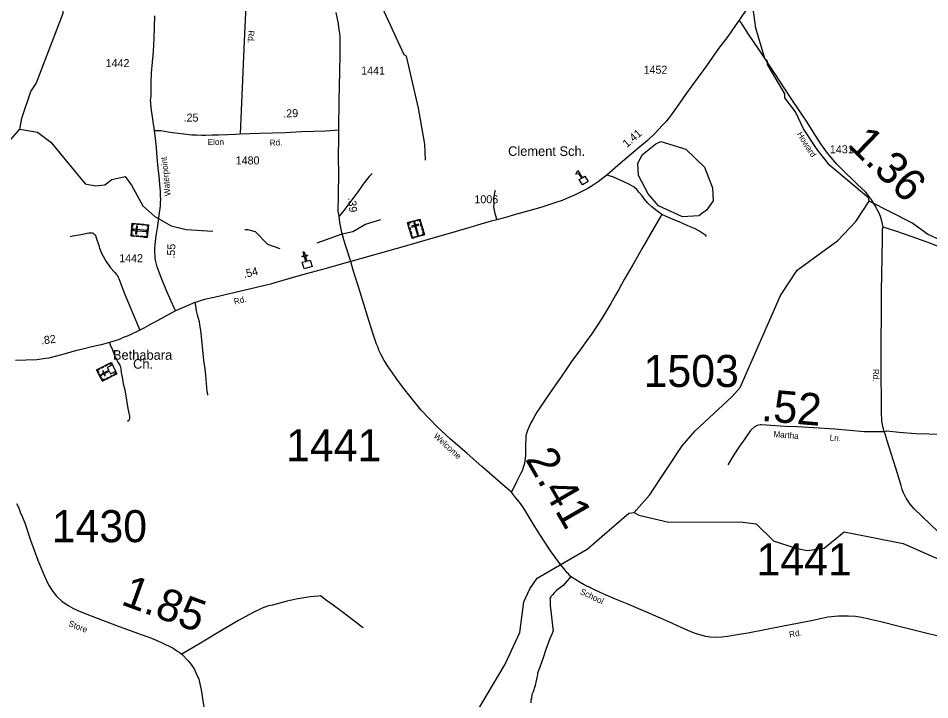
# Model space of a CAD drawing. Extents: x 2093524 to 2270757, y 289120 to 570408.
# Drawn here: x 2114120 to 2128353, y 485292 to 495932 of the extents above; entities that cross this region are included whole.
import ezdxf

# ---------------------------------------------------------------- set-up
doc = ezdxf.new("R2010")
doc.units = 0
for name, color, linetype in [('Exist Cultural Cemetery CELL', 7, 'Continuous'), ('Exist Cultural Church CELL', 7, 'Continuous'), ('Exist Cultural Church with Cemetery CELL', 7, 'Continuous'), ('Exist Cultural Church with Cemetery Label', 7, 'Continuous'), ('Exist Cultural Educational Facility High CELL', 7, 'Continuous'), ('Exist Cultural Educational Facility High Label', 7, 'Continuous'), ('Exist Hydrographic Creek Single Shore', 7, 'Continuous'), ('Exist Hydrographic Misc Water Feature', 7, 'Continuous'), ('Exist Hydrographic Pond Under 1500 Sq Ft', 7, 'Continuous'), ('Exist Road Non-System Type 51', 7, 'Continuous'), ('Exist Road Secondary Mileage Hundredths English Label', 7, 'Continuous'), ('Exist Road Secondary Type 51 Attributed', 7, 'Continuous'), ('Exist Road Secondary Type 51 Label', 7, 'Continuous'), ('Exist Road Secondary Type 51 Number Label', 7, 'Continuous')]:
    doc.layers.add(name, color=color, linetype=linetype)

msp = doc.modelspace()

# ---------------------------------------------------------------- linework, layer by layer
at = {"layer": 'Exist Cultural Cemetery CELL'}
for points in [[(2120201, 492740), (2120392, 492796), (2120463, 492551), (2120272, 492496)], [(2120213, 492699), (2120224, 492702), (2120215, 492733), (2120254, 492744), (2120251, 492755), (2120201, 492740)], [(2120272, 492761), (2120322, 492776), (2120325, 492765), (2120275, 492750)], [(2120314, 492743), (2120296, 492737), (2120352, 492543), (2120370, 492548)], [(2120404, 492754), (2120393, 492751), (2120384, 492782), (2120345, 492771), (2120342, 492781), (2120392, 492796)], [(2115882, 492533), (2115901, 492731), (2116155, 492707), (2116135, 492509)], [(2115889, 492607), (2115894, 492659), (2115905, 492657), (2115900, 492606)], [(2115944, 492727), (2115943, 492716), (2115911, 492719), (2115907, 492679), (2115896, 492680), (2115901, 492731)], [(2115922, 492639), (2115920, 492620), (2116122, 492601), (2116124, 492619)], [(2115954, 492567), (2115972, 492565), (2115984, 492683), (2115965, 492684)], [(2116016, 492709), (2115973, 492713), (2115974, 492724), (2116017, 492720)], [(2116082, 492702), (2116038, 492707), (2116040, 492718), (2116083, 492714)], [(2116151, 492674), (2116140, 492675), (2116142, 492697), (2116102, 492701), (2116103, 492712), (2116155, 492707)], [(2116130, 492567), (2116138, 492651), (2116149, 492650), (2116141, 492566)], [(2120233, 492628), (2120221, 492669), (2120232, 492672), (2120244, 492631)], [(2120252, 492563), (2120240, 492605), (2120251, 492608), (2120263, 492566)], [(2120259, 492686), (2120264, 492669), (2120377, 492701), (2120372, 492719)], [(2120413, 492681), (2120401, 492723), (2120412, 492726), (2120424, 492684)], [(2120432, 492618), (2120420, 492659), (2120431, 492662), (2120443, 492621)], [(2120431, 492542), (2120428, 492553), (2120449, 492559), (2120438, 492598), (2120448, 492601), (2120463, 492551)], [(2115925, 492529), (2115926, 492540), (2115894, 492543), (2115898, 492584), (2115887, 492585), (2115882, 492533)], [(2115999, 492522), (2115956, 492526), (2115957, 492537), (2116000, 492533)], [(2116066, 492515), (2116023, 492520), (2116024, 492531), (2116067, 492527)], [(2116139, 492542), (2116127, 492543), (2116125, 492521), (2116085, 492525), (2116084, 492514), (2116135, 492509)], [(2120303, 492505), (2120300, 492516), (2120279, 492510), (2120268, 492549), (2120257, 492546), (2120272, 492496)], [(2120324, 492523), (2120405, 492547), (2120408, 492536), (2120327, 492512)]]:
    msp.add_lwpolyline(points, close=True, dxfattribs=at)
at = {"layer": 'Exist Cultural Church CELL'}
msp.add_lwpolyline([(2118555, 492121), (2118610, 492136), (2118589, 492210), (2118559, 492201), (2118554, 492217), (2118585, 492225), (2118569, 492283), (2118584, 492287), (2118600, 492230), (2118631, 492238), (2118636, 492223), (2118605, 492214), (2118625, 492141), (2118681, 492156), (2118709, 492054), (2118584, 492019)], close=True, dxfattribs=at)
at = {"layer": 'Exist Cultural Church with Cemetery CELL'}
for points in [[(2115436, 490265), (2115344, 490441), (2115570, 490559), (2115662, 490382)], [(2115382, 490461), (2115388, 490451), (2115359, 490436), (2115378, 490400), (2115368, 490395), (2115344, 490441)], [(2115453, 490485), (2115414, 490465), (2115409, 490475), (2115447, 490495)], [(2115642, 490420), (2115590, 490520), (2115510, 490478), (2115533, 490433), (2115461, 490395), (2115446, 490425), (2115436, 490420), (2115451, 490390), (2115414, 490371), (2115419, 490361), (2115456, 490380), (2115472, 490351), (2115481, 490356), (2115466, 490385), (2115538, 490423), (2115561, 490378)], [(2115511, 490515), (2115473, 490495), (2115467, 490505), (2115506, 490525)], [(2115585, 490529), (2115575, 490524), (2115565, 490543), (2115529, 490525), (2115524, 490535), (2115570, 490559)], [(2115402, 490330), (2115378, 490376), (2115388, 490382), (2115412, 490336)], [(2115474, 490285), (2115469, 490295), (2115440, 490280), (2115422, 490316), (2115412, 490311), (2115436, 490265)], [(2115540, 490319), (2115502, 490299), (2115496, 490309), (2115535, 490329)], [(2115600, 490350), (2115561, 490330), (2115556, 490340), (2115594, 490360)], [(2115646, 490411), (2115636, 490406), (2115646, 490386), (2115610, 490368), (2115616, 490358), (2115662, 490382)]]:
    msp.add_lwpolyline(points, close=True, dxfattribs=at)
at = {"layer": 'Exist Cultural Educational Facility High CELL'}
msp.add_lwpolyline([(2122930, 493329), (2122879, 493413), (2122918, 493437), (2122879, 493501), (2122826, 493497), (2122859, 493552), (2122926, 493442), (2122966, 493466), (2123017, 493382)], close=True, dxfattribs=at)
at = {"layer": 'Exist Hydrographic Creek Single Shore'}
for points in [[(2114146, 494202), (2114179, 494369), (2114318, 494786), (2114401, 494912), (2114821, 496013), (2114837, 496281), (2114770, 496414), (2114768, 496663), (2115042, 497081), (2115041, 497271), (2114743, 497947)], [(2120477, 493716), (2120470, 493964), (2120368, 494530), (2120181, 495338), (2120147, 495361), (2119626, 496493), (2119641, 496877), (2119690, 497043), (2119781, 497192), (2119972, 497385), (2120238, 497570), (2120413, 497636), (2120787, 497714), (2121253, 497714), (2121612, 497651), (2122030, 497479), (2122397, 497245), (2122664, 497138), (2122889, 497124), (2123580, 497169)], [(2112230, 494119), (2112647, 494078), (2113348, 493841), (2113639, 493858), (2113864, 493935), (2113997, 494028), (2114146, 494202)], [(2114146, 494202), (2114421, 494154), (2114630, 493996), (2115166, 493348), (2115325, 493316), (2115474, 493332), (2115582, 493415), (2115790, 493461), (2115891, 493327), (2116067, 493002), (2116251, 492838), (2116510, 492688), (2116744, 492631), (2117157, 492609)], [(2118786, 492424), (2119177, 492566), (2119343, 492602), (2119543, 492719), (2119784, 492792)], [(2117657, 492631), (2117702, 492635), (2117819, 492603), (2118011, 492402), (2118203, 492336)], [(2121100, 483194), (2121153, 484420), (2121128, 484552), (2121127, 484778), (2121192, 484951), (2121722, 485846), (2121953, 486340), (2122017, 486821), (2122108, 487022), (2122224, 487190), (2123005, 487644), (2123653, 488205), (2123736, 488213)]]:
    msp.add_lwpolyline(points, dxfattribs=at)
at = {"layer": 'Exist Hydrographic Misc Water Feature'}
for points in [[(2127405, 493077), (2127396, 493126), (2126795, 493633), (2126594, 493880), (2126384, 494206), (2126258, 494471), (2126090, 494688), (2126090, 494753), (2125821, 495211), (2125821, 495260), (2125779, 495304), (2125636, 495776), (2125592, 496118), (2125624, 496426), (2125740, 496735), (2126080, 497102), (2126570, 497296), (2127095, 497334), (2127637, 497251), (2128221, 497062), (2128546, 496915)], [(2123736, 488213), (2123976, 488487), (2124489, 489258), (2124688, 489490), (2125269, 490026), (2125393, 490168), (2126020, 491605), (2126285, 491997), (2126916, 492460), (2127198, 492759), (2127405, 493077)], [(2128766, 492351), (2128316, 492563), (2128073, 492739), (2127405, 493077)], [(2123736, 488213), (2123811, 488172), (2124278, 488065), (2125394, 488068), (2125644, 488037), (2125912, 487773), (2126262, 487657), (2126437, 487624), (2126704, 487658), (2127019, 487911), (2127937, 487732), (2128814, 487344)]]:
    msp.add_lwpolyline(points, dxfattribs=at)
at = {"layer": 'Exist Hydrographic Pond Under 1500 Sq Ft'}
msp.add_lwpolyline([(2124490, 492830), (2124115, 493005), (2123956, 493188), (2123804, 493477), (2123795, 493671), (2123870, 493804), (2124077, 493970), (2124152, 494005), (2124544, 493889), (2124837, 493607), (2124963, 493283), (2124973, 493083), (2124865, 492934), (2124749, 492848), (2124490, 492830)], dxfattribs=at)
at = {"layer": 'Exist Road Non-System Type 51'}
for points in [[(2119646, 493510), (2119602, 493462), (2119516, 493358), (2119440, 493243), (2119344, 493115), (2119266, 493012), (2119190, 492909), (2119133, 492842)], [(2124168, 492869), (2124113, 492910), (2124012, 492986), (2123953, 493047), (2123896, 493112), (2123861, 493158), (2123812, 493217), (2123779, 493256), (2123739, 493292), (2123666, 493335), (2123557, 493387), (2123404, 493458), (2123312, 493483)], [(2121568, 493240), (2121562, 493226), (2121553, 493186), (2121544, 493116), (2121542, 493089), (2121546, 493022), (2121542, 492987), (2121564, 492882), (2121591, 492784)], [(2124168, 492869), (2124142, 492824), (2123993, 492566), (2123855, 492332), (2123717, 492083), (2123583, 491851), (2123497, 491699), (2123445, 491609), (2123373, 491479), (2123297, 491350), (2123231, 491243), (2123153, 491126), (2123071, 491000), (2122999, 490901), (2122911, 490778), (2122760, 490571), (2122676, 490446), (2122598, 490332), (2122522, 490223), (2122350, 489972), (2122266, 489851), (2122218, 489780), (2122155, 489667), (2122126, 489615), (2122097, 489558), (2122074, 489496), (2122055, 489449), (2122046, 489413), (2122043, 489233), (2122043, 489111), (2122032, 489023), (2122027, 488979), (2122012, 488933), (2121987, 488864), (2121964, 488818), (2121900, 488695), (2121820, 488531)], [(2124869, 492526), (2124855, 492542), (2124746, 492610), (2124681, 492647), (2124573, 492693), (2124438, 492751), (2124323, 492801), (2124168, 492869)], [(2128767, 492291), (2128747, 492298), (2128604, 492334), (2128476, 492374), (2128313, 492433), (2128226, 492468), (2127974, 492557), (2127823, 492609), (2127623, 492670)], [(2114935, 492526), (2114975, 492537), (2115100, 492557), (2115222, 492579), (2115250, 492580), (2115268, 492580), (2115274, 492580), (2115288, 492576), (2115302, 492568), (2115326, 492543), (2115333, 492521), (2115379, 492382), (2115390, 492340), (2115427, 492256), (2115493, 492135), (2115561, 492035), (2115622, 491968), (2115661, 491926), (2115671, 491906), (2115681, 491887), (2115690, 491867), (2115721, 491787), (2115777, 491646), (2116017, 491064)], [(2116880, 491492), (2116886, 491444), (2116898, 491366), (2116915, 491303), (2116930, 491249), (2116943, 491197), (2116953, 491143), (2116965, 491056), (2116983, 490912), (2117000, 490748), (2117013, 490590), (2117026, 490520), (2117033, 490461), (2117045, 490355), (2117057, 490227), (2117067, 490105), (2117077, 490069), (2117078, 490047)], [(2115548, 490868), (2115563, 490818), (2115586, 490771), (2115619, 490683), (2115630, 490646), (2115649, 490614), (2115677, 490562), (2115698, 490531), (2115706, 490515), (2115712, 490501), (2115723, 490457), (2115730, 490399), (2115746, 490297), (2115759, 490223), (2115783, 490128), (2115813, 489968), (2115833, 489841), (2115859, 489717), (2115858, 489691), (2115858, 489673), (2115852, 489661), (2115845, 489649), (2115827, 489635)], [(2122744, 487216), (2122727, 487188), (2122693, 487149), (2122629, 487078), (2122526, 486995), (2122492, 486966), (2122455, 486925), (2122441, 486907), (2122438, 486897), (2122420, 486875), (2122424, 486853), (2122428, 486761), (2122440, 486635), (2122458, 486491), (2122470, 486398), (2122472, 486374), (2122469, 486355), (2122457, 486325), (2122417, 486231), (2122359, 486078), (2122315, 485947), (2122264, 485800), (2122230, 485706), (2122226, 485681), (2122222, 485661), (2122204, 485569), (2122196, 485533), (2122187, 485497), (2122160, 485414), (2122141, 485372), (2122132, 485314), (2122126, 485294), (2122123, 485246)], [(2119514, 486413), (2119492, 486426), (2119403, 486491), (2119287, 486581), (2119178, 486663), (2119040, 486767), (2118935, 486843), (2118860, 486898), (2118842, 486912), (2118810, 486911), (2118678, 486901), (2118459, 486862), (2118321, 486833), (2118184, 486795), (2118090, 486769), (2118030, 486756), (2117927, 486721), (2117776, 486650), (2117560, 486527), (2117319, 486387), (2116964, 486175), (2116677, 486002)]]:
    msp.add_lwpolyline(points, dxfattribs=at)
at = {"layer": 'Exist Road Secondary Type 51 Attributed'}
for points in [[(2116607, 497543), (2116894, 497496), (2117106, 497457), (2117273, 497432), (2117487, 497401), (2117523, 497394), (2117551, 497389), (2117597, 497381), (2117634, 497372), (2117674, 497360), (2117686, 497355), (2117702, 497340), (2117710, 497328), (2117712, 497309), (2117715, 497283), (2117712, 497205), (2117704, 496989), (2117688, 496468), (2117650, 495574), (2117586, 494126)], [(2125977, 496857), (2125951, 496827), (2125904, 496770), (2125830, 496665), (2125772, 496572), (2125685, 496406), (2125640, 496320), (2125591, 496229), (2125498, 496079), (2125377, 495901)], [(2119124, 494190), (2119130, 494660), (2119141, 495088), (2119145, 495370), (2119148, 495498), (2119149, 495590), (2119146, 495644), (2119143, 495696), (2119134, 495748), (2119121, 495846), (2119106, 495922), (2119086, 496021)], [(2116249, 494180), (2116202, 494498), (2116192, 494589), (2116189, 494623), (2116187, 494647), (2116191, 494677), (2116194, 494718), (2116198, 494860), (2116198, 494930), (2116202, 495076), (2116205, 495138), (2116210, 495190), (2116234, 495412), (2116245, 495618), (2116253, 495967)], [(2125377, 495901), (2125314, 495814), (2125199, 495646), (2125054, 495458), (2124867, 495191), (2124736, 495013), (2124638, 494875), (2124540, 494741), (2124398, 494539), (2124322, 494428), (2124273, 494365), (2124230, 494314), (2124175, 494255), (2124065, 494135), (2123948, 494025), (2123692, 493807), (2123481, 493634), (2123312, 493483), (2123270, 493448), (2123178, 493378), (2123096, 493323), (2123015, 493274), (2122922, 493226), (2122805, 493170), (2122708, 493127), (2122614, 493088), (2122515, 493053), (2122279, 492977), (2121846, 492856), (2121748, 492828), (2121591, 492784), (2121506, 492761), (2121345, 492714), (2121170, 492665), (2120869, 492578), (2120592, 492498), (2120220, 492390), (2119814, 492275), (2119315, 492133)], [(2127639, 489475), (2127605, 489637), (2127606, 489681), (2127601, 489747), (2127600, 489813), (2127599, 490001), (2127596, 490331), (2127595, 490599), (2127596, 490799), (2127596, 491019), (2127598, 491181), (2127598, 491409), (2127601, 491681), (2127605, 491925), (2127616, 492484), (2127615, 492636), (2127623, 492670), (2127603, 492763), (2127588, 492821), (2127567, 492877), (2127536, 492936), (2127493, 493014), (2127446, 493091), (2127386, 493174), (2127347, 493219), (2127295, 493270), (2127213, 493347), (2126976, 493583), (2126904, 493654), (2126839, 493727), (2126741, 493847), (2126694, 493911), (2126665, 493954), (2126595, 494059), (2126427, 494324), (2126201, 494665), (2126089, 494831), (2125933, 495070), (2125689, 495438), (2125523, 495682), (2125422, 495840), (2125377, 495901)], [(2116249, 494180), (2116347, 494178), (2116463, 494158), (2116527, 494149), (2116619, 494138), (2116708, 494126), (2116832, 494112), (2116904, 494109), (2116988, 494107), (2117046, 494107), (2117150, 494111), (2117250, 494111), (2117386, 494119), (2117514, 494123), (2117586, 494126)], [(2116576, 491365), (2116443, 491663), (2116341, 491909), (2116292, 492049), (2116269, 492132), (2116258, 492180), (2116258, 492220), (2116253, 492272), (2116254, 492330), (2116261, 492394), (2116274, 492534), (2116298, 492689), (2116328, 492891), (2116340, 493000), (2116344, 493056), (2116345, 493102), (2116342, 493158), (2116343, 493224), (2116331, 493336), (2116319, 493471), (2116307, 493593), (2116288, 493759), (2116277, 493907), (2116256, 494102), (2116249, 494180)], [(2117586, 494126), (2117889, 494137), (2118293, 494148), (2118543, 494164), (2118917, 494176), (2119124, 494190)], [(2119315, 492133), (2119233, 492371), (2119203, 492473), (2119171, 492588), (2119140, 492742), (2119133, 492842), (2119118, 492919), (2119117, 492975), (2119118, 493015), (2119119, 493078), (2119123, 493209), (2119124, 493476), (2119123, 493788), (2119127, 494042), (2119124, 494190)], [(2119315, 492133), (2119197, 492101), (2118931, 492026), (2118618, 491939), (2118305, 491852), (2118057, 491782), (2117730, 491702), (2117417, 491629), (2117182, 491573), (2117100, 491556), (2117029, 491541), (2116945, 491515), (2116904, 491501), (2116880, 491492), (2116756, 491442), (2116576, 491365)], [(2128545, 486268), (2128250, 486341), (2127873, 486433), (2127589, 486506), (2127449, 486542), (2127387, 486557), (2127286, 486577), (2127196, 486590), (2127084, 486596), (2126926, 486595), (2126760, 486582), (2126525, 486529), (2126288, 486483), (2126097, 486447), (2125780, 486386), (2125511, 486334), (2125317, 486299), (2125198, 486279), (2125102, 486267), (2125020, 486266), (2124920, 486270), (2124854, 486281), (2124691, 486326), (2124602, 486361), (2124471, 486421), (2124338, 486482), (2124187, 486552), (2123881, 486681), (2123627, 486787), (2123448, 486862), (2123208, 486966), (2122958, 487086), (2122894, 487121), (2122827, 487162), (2122797, 487183), (2122744, 487216), (2122710, 487256), (2122693, 487273), (2122661, 487313), (2122589, 487406), (2122431, 487619), (2122265, 487874), (2122187, 487999), (2122097, 488142), (2122037, 488245), (2122000, 488304), (2121947, 488377), (2121884, 488452), (2121820, 488531), (2121687, 488647), (2121518, 488794), (2121358, 488934), (2121128, 489134), (2120869, 489362), (2120651, 489562), (2120550, 489667), (2120411, 489814), (2120262, 489998), (2120119, 490175), (2120019, 490312), (2119890, 490500), (2119836, 490589), (2119783, 490686), (2119750, 490749), (2119733, 490799), (2119714, 490841), (2119663, 490998), (2119575, 491279), (2119459, 491653), (2119351, 491997), (2119315, 492133)], [(2116576, 491365), (2116508, 491329), (2116298, 491211), (2116156, 491134), (2116082, 491094), (2116017, 491064), (2115979, 491043), (2115888, 491000), (2115836, 490975), (2115761, 490946), (2115721, 490929), (2115664, 490908), (2115548, 490868), (2115413, 490834), (2115268, 490800), (2115106, 490759), (2115028, 490742), (2114853, 490691), (2114698, 490652), (2114600, 490626), (2114549, 490620), (2114413, 490601), (2114077, 490590)], [(2127639, 489475), (2127577, 489474), (2127329, 489476), (2127105, 489496), (2126872, 489514), (2126624, 489532), (2126290, 489552), (2126097, 489560), (2125801, 489581), (2125719, 489586), (2125707, 489584), (2125659, 489574), (2125610, 489546), (2125556, 489493), (2125468, 489366), (2125371, 489237), (2125292, 489113), (2125199, 488961)], [(2127639, 489475), (2127682, 489488), (2127876, 489469), (2128130, 489449), (2128552, 489440), (2128705, 489405), (2129168, 489174), (2129536, 488976), (2129723, 488882), (2129799, 488849), (2129866, 488826)], [(2128486, 487913), (2128110, 488275), (2128049, 488344), (2127985, 488437), (2127942, 488524), (2127923, 488574), (2127908, 488636), (2127887, 488705), (2127866, 488773), (2127821, 488906), (2127787, 489020), (2127722, 489221), (2127684, 489352), (2127656, 489445), (2127639, 489475)], [(2114094, 488356), (2114123, 488298), (2114153, 488222), (2114182, 488151), (2114221, 488055), (2114312, 487785), (2114429, 487471), (2114529, 487221), (2114593, 487088), (2114661, 486983), (2114720, 486910), (2114800, 486829), (2114899, 486762), (2114982, 486714), (2115060, 486681), (2115259, 486604), (2115654, 486453), (2115982, 486332), (2116201, 486252), (2116358, 486186), (2116542, 486098), (2116598, 486058), (2116635, 486033), (2116677, 486002), (2116775, 485897), (2116822, 485844), (2116867, 485773), (2116906, 485692), (2116940, 485612), (2116957, 485538), (2116977, 485447), (2116999, 485309), (2117021, 485175)]]:
    msp.add_lwpolyline(points, dxfattribs=at)

# ---------------------------------------------------------------- texts
at = {"layer": 'Exist Cultural Church with Cemetery Label'}
for s, p in [('Bethabara', (2115599, 490600)), ('Ch.', (2115914, 490460))]:
    msp.add_text(s, height=150, dxfattribs=at).set_placement(p)
at = {"layer": 'Exist Cultural Educational Facility High Label'}
msp.add_text('Clement Sch.', height=150, dxfattribs=at).set_placement((2121769, 493782))
at = {"layer": 'Exist Road Secondary Mileage Hundredths English Label'}
for s, height, rotation, p in [('.25', 125, 359.8853, (2116702, 494318)), ('.29', 125, 1.854, (2118261, 494381)), ('1.41', 125, 40.4224, (2123622, 493905)), ('1.36', 500, 315.9389, (2127059, 493935)), ('.39', 125, 274.3471, (2119270, 493129)), ('.55', 125, 86.7365, (2116563, 492176)), ('.54', 125, 13.656, (2117649, 491874)), ('.82', 125, 7.6385, (2114484, 490837)), ('.52', 500, 355.0678, (2125712, 489647)), ('2.41', 500, 300.0383, (2122028, 489049)), ('1.85', 500, 339.8801, (2115708, 486785))]:
    msp.add_text(s, height=height, rotation=rotation, dxfattribs=at).set_placement(p)
at = {"layer": 'Exist Road Secondary Type 51 Label'}
for s, rotation, p in [('Rd.', 266.5548, (2117714, 495743)), ('Howard', 302.3652, (2126275, 494121)), ('Elon', 0.7894, (2117080, 493952)), ('Rd.', 3.7114, (2118050, 493937)), ('Waterpoint', 95.7954, (2116501, 493160)), ('Rd.', 13.162, (2117499, 491460)), ('Rd.', 269.8291, (2127466, 490458)), ('Welcome', 317.3443, (2120598, 489398)), ('Martha', 355.0678, (2125909, 489394)), ('Ln.', 356.0862, (2126788, 489340)), ('School', 334.359, (2122883, 486948)), ('Store', 338.9159, (2114897, 486445)), ('Rd.', 10.9936, (2126167, 486261))]:
    msp.add_text(s, height=95, rotation=rotation, dxfattribs=at).set_placement(p)
at = {"layer": 'Exist Road Secondary Type 51 Number Label'}
for s, height, p in [('1442', 125, (2115485, 495168)), ('1441', 125, (2119475, 495051)), ('1452', 125, (2123884, 495065)), ('1431', 125, (2126793, 493822)), ('1480', 125, (2117516, 493649)), ('1006', 125, (2121243, 493043)), ('1442', 125, (2115697, 492123)), ('1503', 500, (2123885, 490175)), ('1441', 500, (2118303, 489016)), ('1430', 500, (2114644, 487752)), ('1441', 500, (2125648, 487233))]:
    msp.add_text(s, height=height, dxfattribs=at).set_placement(p)

doc.saveas('drawing.dxf')
